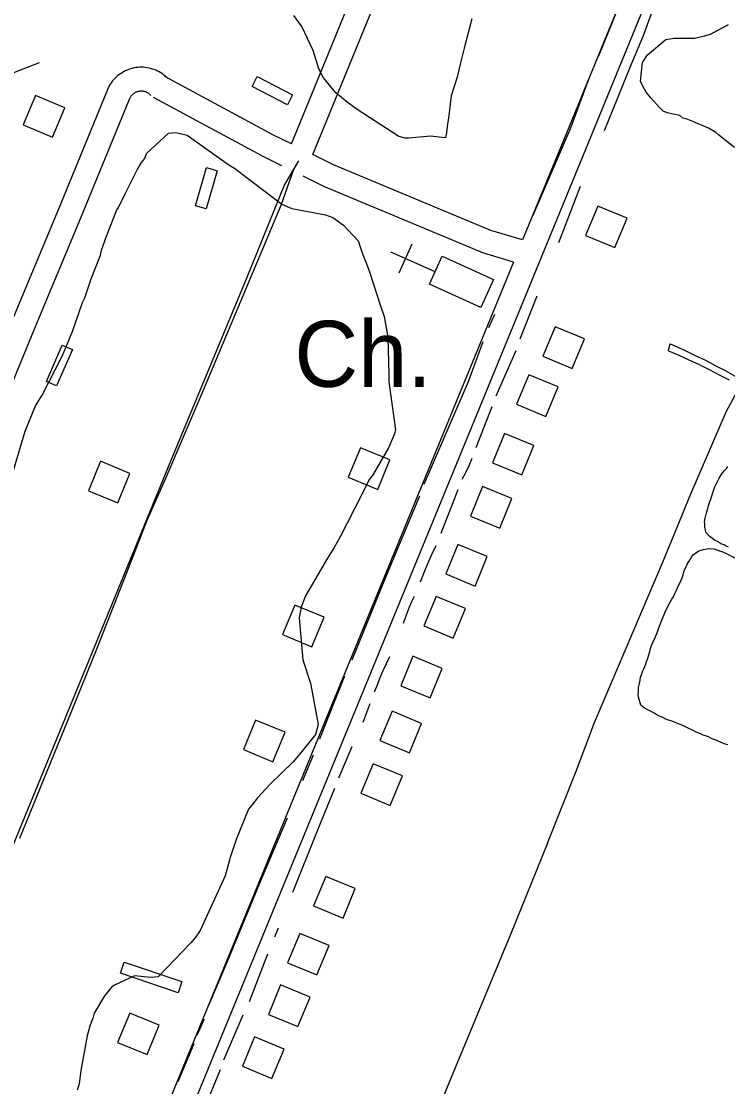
# Model space of a CAD drawing. Extents: x 3329332 to 3367211, y 631066 to 656469.
# Drawn here: x 3346057 to 3346946, y 649171 to 650510 of the extents above; entities that cross this region are included whole.
import ezdxf

# ---------------------------------------------------------------- set-up
doc = ezdxf.new("R2010")
doc.units = 0
for name, color, linetype in [('V-BLDG-OTLN', 7, 'Continuous'), ('V-ROAD-CNTR', 7, 'Continuous'), ('V-SITE-OTLN', 7, 'Continuous'), ('V-SITE-OTLN-IDEN', 7, 'Continuous'), ('V-SITE-VEGE', 7, 'Continuous'), ('V-TOPO-SHOR', 7, 'Continuous')]:
    doc.layers.add(name, color=color, linetype=linetype)

msp = doc.modelspace()

# ---------------------------------------------------------------- linework, layer by layer
at = {"layer": 'V-BLDG-OTLN'}
for points in [[(3346391.9, 650405.2), (3346347.5, 650428.2), (3346353.9, 650440.7), (3346398.3, 650417.7)], [(3346096.6, 650364.7), (3346111.9, 650401.7), (3346075, 650417), (3346059.6, 650380.1)], [(3346276.5, 650278.3), (3346290.3, 650326.3), (3346303.7, 650322.4), (3346289.9, 650274.4)], [(3346782.1, 650278), (3346766.8, 650241), (3346803.8, 650225.8), (3346819, 650262.7)], [(3346635.1, 650150.5), (3346570.6, 650179.6), (3346586.6, 650214.9), (3346651, 650185.8)], [(3346728.5, 650126.2), (3346713.2, 650089.2), (3346750.2, 650073.9), (3346765.4, 650110.9)], [(3346121.6, 650097.7), (3346101.7, 650051.8), (3346088.9, 650057.4), (3346108.8, 650103.3)], [(3346695.3, 650065.8), (3346680, 650028.9), (3346717, 650013.6), (3346732.2, 650050.6)], [(3346665, 649992.2), (3346649.7, 649955.2), (3346686.7, 649940), (3346701.9, 649976.9)], [(3346505.5, 649921.8), (3346520.7, 649958.8), (3346483.7, 649974), (3346468.5, 649937.1)], [(3346178.5, 649904.8), (3346193.9, 649941.7), (3346156.9, 649957.1), (3346141.6, 649920.1)], [(3346637.3, 649925.3), (3346622, 649888.3), (3346659, 649873.1), (3346674.3, 649910.1)], [(3346606.3, 649852.4), (3346591, 649815.5), (3346628, 649800.2), (3346643.2, 649837.2)], [(3346422.8, 649724), (3346438, 649761), (3346401.1, 649776.3), (3346385.8, 649739.3)], [(3346578.8, 649787.2), (3346563.6, 649750.2), (3346600.5, 649734.9), (3346615.8, 649771.9)], [(3346549.8, 649711.9), (3346534.5, 649674.9), (3346571.5, 649659.6), (3346586.7, 649696.6)], [(3346523.5, 649642.9), (3346508.3, 649605.9), (3346545.3, 649590.7), (3346560.5, 649627.6)], [(3346373.6, 649579.4), (3346388.9, 649616.4), (3346351.9, 649631.7), (3346336.6, 649594.7)], [(3346499.6, 649576.7), (3346484.3, 649539.7), (3346521.3, 649524.4), (3346536.6, 649561.4)], [(3346440.2, 649435), (3346424.9, 649398.1), (3346461.9, 649382.8), (3346477.1, 649419.8)], [(3346407.3, 649363.4), (3346392, 649326.4), (3346429, 649311.2), (3346444.2, 649348.2)], [(3346186.6, 649327.5), (3346259.1, 649302.9), (3346254.3, 649288.8), (3346181.8, 649313.4)], [(3346383.3, 649298.7), (3346368.1, 649261.7), (3346405, 649246.5), (3346420.3, 649283.4)], [(3346215.4, 649211.1), (3346230.6, 649248.1), (3346193.6, 649263.4), (3346178.4, 649226.4)], [(3346350.6, 649233.4), (3346335.4, 649196.4), (3346372.3, 649181.1), (3346387.6, 649218.1)]]:
    msp.add_lwpolyline(points, close=True, dxfattribs=at)
at = {"layer": 'V-ROAD-CNTR'}
for points in [[(3347278.5, 651598), (3346766.7, 650349), (3346106.4, 648741.4)], [(3346397, 650356.1), (3346688.1, 651066.9), (3346916.9, 651610)], [(3346423.9, 650342.8), (3346715.8, 651055.4), (3346944.6, 651598.3)], [(3347250.7, 651609.4), (3346738.9, 650360.4), (3346687.6, 650235.4)], [(3346241.4, 650438.2), (3346240.1, 650439.6), (3346238.3, 650441.2), (3346236.5, 650442.7), (3346234.7, 650444.1), (3346232.7, 650445.4), (3346230.7, 650446.6), (3346228.7, 650447.7), (3346226.5, 650448.7), (3346224.4, 650449.5), (3346222.2, 650450.3), (3346219.9, 650451), (3346217.6, 650451.5), (3346215.3, 650452), (3346213, 650452.3), (3346210.7, 650452.5), (3346208.4, 650452.5), (3346206, 650452.5), (3346203.7, 650452.3), (3346201.4, 650452.1), (3346199.1, 650451.7), (3346196.8, 650451.1), (3346194.5, 650450.5), (3346192.3, 650449.8), (3346190.1, 650448.9), (3346188, 650448), (3346185.9, 650446.9), (3346183.9, 650445.7), (3346181.9, 650444.4), (3346180, 650443.1), (3346178.2, 650441.6), (3346176.5, 650440.1), (3346174.8, 650438.4), (3346173.2, 650436.7), (3346171.7, 650434.9), (3346170.3, 650433), (3346169, 650431.1), (3346167.8, 650429.1), (3346166.7, 650427), (3346165.8, 650424.9), (3346165.1, 650423.2)], [(3346397, 650356.1), (3346374.2, 650367.3), (3346237.9, 650440.9)], [(3346165.1, 650423.2), (3346104, 650274.2), (3346049, 650142.5), (3345907.4, 649798.6), (3345695.5, 649289.9), (3345409.2, 648593.2), (3344829.6, 647196.9)], [(3346220.1, 650417.1), (3346219.2, 650418), (3346218.6, 650418.6), (3346218, 650419.1), (3346217.3, 650419.6), (3346216.7, 650420), (3346216, 650420.4), (3346215.2, 650420.8), (3346214.5, 650421.2), (3346213.7, 650421.5), (3346213, 650421.7), (3346212.2, 650422), (3346211.4, 650422.2), (3346210.6, 650422.3), (3346209.8, 650422.4), (3346209, 650422.5), (3346208.1, 650422.5), (3346207.3, 650422.5), (3346206.5, 650422.5), (3346205.7, 650422.4), (3346204.9, 650422.2), (3346204.1, 650422), (3346203.3, 650421.8), (3346202.5, 650421.6), (3346201.8, 650421.3), (3346201, 650420.9), (3346200.3, 650420.6), (3346199.6, 650420.1), (3346198.9, 650419.7), (3346198.2, 650419.2), (3346197.6, 650418.7), (3346197, 650418.2), (3346196.4, 650417.6), (3346195.9, 650417), (3346195.3, 650416.4), (3346194.8, 650415.7), (3346194.4, 650415), (3346194, 650414.3), (3346193.6, 650413.6), (3346193.2, 650412.8), (3346192.8, 650411.9)], [(3346192.8, 650411.9), (3346131.7, 650262.8), (3346076.7, 650131), (3345935.1, 649787.1), (3345723.2, 649278.5), (3345436.9, 648581.7), (3344857.3, 647185.4)], [(3346384.7, 650328.6), (3346360.5, 650340.6), (3346223.6, 650414.5)], [(3346687.6, 650235.4), (3346647.9, 650247.4), (3346449.9, 650330), (3346423.9, 650342.8)], [(3346405.9, 650334.9), (3346388.3, 650305.3), (3346340.8, 650188.1), (3346245.1, 649958), (3346017.6, 649404.6)], [(3346399.1, 650322.9), (3346383.5, 650278.8), (3346333, 650158.2), (3346282.9, 650039.4), (3346238.5, 649935.5), (3346215.1, 649882.7), (3346194, 649828.5), (3346152.3, 649721.8), (3346119.9, 649641.9), (3346054.8, 649482.8)], [(3346676.2, 650207.5), (3346637.7, 650219.2), (3346437.5, 650302.7), (3346411.7, 650315.4)], [(3346676.2, 650207.5), (3346078.7, 648752.8)]]:
    msp.add_lwpolyline(points, dxfattribs=at)
at = {"layer": 'V-SITE-OTLN'}
for p, q in [((3346576.7, 650195.8), (3346521.8, 650220)), ((3346548.2, 650230.2), (3346532.1, 650193.6))]:
    msp.add_line(p, q, dxfattribs=at)
at = {"layer": 'V-SITE-VEGE'}
for points in [[(3346623.9, 650513.6), (3346614.1, 650476.4), (3346608.7, 650454.7), (3346605.4, 650440.2), (3346597.8, 650416.5), (3346594.4, 650388.5), (3346593.2, 650381.3), (3346592, 650369.9), (3346590.9, 650363.7), (3346582.7, 650364.8), (3346572.3, 650366), (3346544.3, 650363.2), (3346540.1, 650363.3), (3346531.8, 650365.5), (3346479.4, 650399.3), (3346467, 650408.8), (3346452.7, 650420.4), (3346437.3, 650439.2), (3346431.3, 650450.7), (3346424.3, 650473.6), (3346410.2, 650503.9), (3346400, 650517.5)], [(3346954.1, 650351.5), (3346934.6, 650367.3), (3346930.5, 650370.5), (3346921.3, 650375.8), (3346901.7, 650384.3), (3346893.4, 650387.5), (3346889.3, 650388.6), (3346885.2, 650391.8), (3346869.6, 650395.1), (3346864.5, 650397.2), (3346859.4, 650402.5), (3346849.1, 650414), (3346843, 650421.3), (3346839, 650428.6), (3346835.9, 650434.9), (3346838.3, 650458.7), (3346844.6, 650468), (3346867.7, 650487.4), (3346878.1, 650489.3), (3346904, 650489), (3346916.5, 650492), (3346923.8, 650494), (3346946.7, 650506.1)], [(3346036.8, 649910.3), (3346062, 649994.9), (3346075, 650026.9), (3346083.5, 650040.2), (3346108.1, 650088.6), (3346113.5, 650100.9), (3346122.1, 650121.5), (3346134.1, 650156.6), (3346137.3, 650162.8), (3346144.9, 650186.5), (3346156.8, 650216.4), (3346157.9, 650222.6), (3346164.4, 650240.1), (3346177.4, 650273.1), (3346179.5, 650276.2), (3346187, 650291.6), (3346203.1, 650323.5), (3346208.4, 650332.8), (3346212.7, 650337.9), (3346214.8, 650344.1), (3346242.2, 650369.6)], [(3346242.2, 650369.6), (3346251.6, 650370.5), (3346266, 650367.1), (3346318.3, 650330), (3346325.5, 650325.7), (3346337.8, 650316.2), (3346385, 650280.2), (3346397.3, 650274.8), (3346410.8, 650272.5), (3346439.7, 650266.9), (3346449, 650263.6), (3346462.3, 650254.1)], [(3346462.3, 650254.1), (3346480.7, 650234.1), (3346485.6, 650220.5), (3346494.6, 650196.5), (3346508.4, 650153.8), (3346513.4, 650139.2), (3346518.2, 650113.2), (3346519.5, 650066.5), (3346519.3, 650057.1), (3346527.7, 649996.8), (3346526.6, 649991.7), (3346519.1, 649974.2), (3346498.8, 649939.2), (3346494.6, 649934.1), (3346484.9, 649914.6), (3346458.2, 649862.1), (3346450.7, 649848.7), (3346442.2, 649835.4), (3346414.5, 649788.1), (3346409, 649773.7), (3346406.8, 649760.2), (3346411.1, 649707.3), (3346421, 649678.1), (3346430.5, 649626.1), (3346427.2, 649613.7), (3346408.2, 649590.1), (3346398.7, 649578.9), (3346370.2, 649551.3), (3346354.4, 649533.9), (3346347, 649524.7), (3346342.8, 649519.6), (3346327.6, 649481.5), (3346320, 649458.8), (3346313.4, 649436), (3346282.3, 649367), (3346275.9, 649357.8), (3346270.6, 649351.7), (3346229.5, 649308.8), (3346220.1, 649307.9), (3346199.4, 649310.3), (3346174.3, 649298.2), (3346171.2, 649296.2), (3346161.7, 649285), (3346148.9, 649263.4), (3346147.8, 649258.2), (3346143.4, 649246.9), (3346140.1, 649234.5), (3346132.2, 649191), (3346129.8, 649174.5), (3346127.6, 649166.2)]]:
    msp.add_lwpolyline(points, dxfattribs=at)
at = {"layer": 'V-TOPO-SHOR'}
for p, q in [((3346783.5, 650466.8), (3346818.4, 650553.6)), ((3346839.7, 650492.4), (3346856.1, 650537.6)), ((3346733.3, 650232.1), (3346760.4, 650302.9)), ((3346684.8, 650111.2), (3346705.8, 650165)), ((3346645.3, 650125.4), (3346652.7, 650142.2)), ((3346871.1, 650095.9), (3346873.3, 650104.6)), ((3346654.3, 650039.2), (3346679.6, 650096.3)), ((3346629.4, 649974.6), (3346649.2, 650025.9)), ((3346487, 649629), (3346496, 649652.6)), ((3346411.2, 649555.8), (3346424.6, 649587.9)), ((3346456.5, 649559.1), (3346473.3, 649598.4)), ((3346376.1, 649359.1), (3346380.7, 649370.5)), ((3346344.2, 649278), (3346367.4, 649337.6)), ((3346278.5, 649235.7), (3346287.7, 649255.9)), ((3346311.8, 649204.6), (3346336.2, 649260.9)), ((3346254.6, 649177.4), (3346274.5, 649224.9)), ((3346285.9, 649139.9), (3346307.7, 649192.5))]:
    msp.add_line(p, q, dxfattribs=at)
for points in [[(3346790.8, 650373.2), (3346806.8, 650413.1), (3346823.1, 650452.8), (3346839.7, 650492.4)], [(3345513.4, 650459.7), (3345553.2, 650473.7), (3345569.5, 650473.3), (3345596.3, 650464.4), (3345622.7, 650454.2), (3345645.3, 650449.9), (3345662.7, 650445.9), (3345689.5, 650439.9), (3345718.4, 650434.8), (3345733, 650430.2), (3345772.3, 650422), (3345803.9, 650414.5), (3345846.8, 650414.6), (3345879.5, 650416.2), (3345906, 650419.5), (3345933.9, 650421.4), (3345967, 650425.8), (3345989.3, 650429.1), (3346012.6, 650433.2), (3346025.9, 650436.2), (3346050, 650446.9), (3346080.3, 650458.5)], [(3346701, 650266.4), (3346748.2, 650376.4), (3346770.1, 650435.6)], [(3346563.8, 649928.3), (3346619.5, 650057.4), (3346637.9, 650107.6)], [(3346873.3, 650104.6), (3346879.2, 650102.1), (3346892.1, 650096.3), (3346904.8, 650090.3), (3346917.5, 650084.1), (3346930, 650077.7), (3346942.4, 650071.1), (3346954.8, 650064.3)], [(3346871.1, 650095.9), (3346884.1, 650090.4), (3346896.9, 650084.6), (3346909.7, 650078.6), (3346922.3, 650072.4), (3346934.9, 650066), (3346947.3, 650059.4)], [(3346718.9, 649476.9), (3346755.2, 649567.6), (3346778.2, 649628.5), (3346865, 649832.2), (3346899.3, 649916.2), (3346923.2, 649971.3), (3346943.5, 650019.2), (3346957.8, 650045.5), (3346961.6, 650051.7)], [(3346611.8, 649934.5), (3346616.1, 649943.2), (3346620.3, 649952), (3346624.2, 649960.9)], [(3346946.6, 649849.2), (3346943.6, 649850.2), (3346941, 649852), (3346938, 649852.7), (3346935.3, 649854.4), (3346932.7, 649856.1), (3346929, 649858.1), (3346926.3, 649860.2), (3346923.7, 649862.2), (3346921.4, 649864.3), (3346918.7, 649867), (3346917.8, 649870.3), (3346916.8, 649874), (3346916.8, 649878.4), (3346916.6, 649881.4), (3346917.3, 649885.4), (3346918.7, 649890.4), (3346919.7, 649894.8), (3346920.8, 649897.8), (3346921.5, 649901.4), (3346923.2, 649906.5), (3346924.3, 649909.5), (3346925.7, 649913.8), (3346927.1, 649917.5), (3346928.1, 649921.8), (3346929.5, 649924.8), (3346930.9, 649928.5), (3346932.6, 649931.8), (3346935, 649935.8), (3346937.4, 649940.1), (3346939.4, 649943.1), (3346941.5, 649945.4), (3346943.9, 649948.1), (3346945.9, 649950.4)], [(3346473.3, 649707.3), (3346516.5, 649813.5), (3346558.3, 649913.5)], [(3346585.2, 649866.6), (3346592.2, 649885), (3346599.3, 649903.3), (3346606.7, 649921.6)], [(3346559.1, 649805.7), (3346563.7, 649817.2), (3346568.5, 649828.7), (3346573.5, 649840), (3346578.8, 649851.2)], [(3346902.6, 649840.1), (3346909.4, 649844.6), (3346915.2, 649846.3), (3346921.7, 649847.4), (3346928.3, 649847.1), (3346929.3, 649846.8), (3346940.2, 649842.7), (3346969, 649828.7)], [(3346869.3, 649772.4), (3346870.9, 649775.5), (3346873.7, 649780.9), (3346875.3, 649783.7), (3346877.3, 649786.8), (3346878.9, 649790.7), (3346881.3, 649794.9), (3346883.3, 649800), (3346884.9, 649803.1), (3346888.2, 649810.5), (3346889.4, 649814.4), (3346890.6, 649817.9), (3346891.8, 649821.4), (3346893.8, 649825.3), (3346895, 649828.4), (3346897, 649831.5), (3346898.6, 649834.6), (3346900.6, 649837.4), (3346902.6, 649840.1)], [(3346538, 649753.6), (3346540.3, 649760.5), (3346542.8, 649767.4), (3346545.6, 649774.2), (3346548.5, 649780.9), (3346551.8, 649787.5)], [(3346945.8, 649600.4), (3346942.3, 649601.6), (3346938.8, 649603.2), (3346935.3, 649604.4), (3346931.8, 649606), (3346928.3, 649607.2), (3346924.4, 649608.9), (3346921.3, 649610.5), (3346917.8, 649611.7), (3346914.7, 649612.9), (3346911.2, 649614.5), (3346906.9, 649616.1), (3346903, 649618.1), (3346887, 649625.8), (3346882.4, 649627.4), (3346878.5, 649629), (3346874.6, 649630.6), (3346871.1, 649631.8), (3346867.9, 649633), (3346864, 649635), (3346859.8, 649636.7), (3346856.3, 649638.3), (3346853.2, 649640.3), (3346849.3, 649642.3), (3346841.9, 649646.3), (3346839.2, 649647.9), (3346836.4, 649650.3), (3346833.4, 649660.5), (3346833.1, 649664), (3346833.5, 649667.9), (3346833.6, 649672.6), (3346834.9, 649679.3), (3346835.3, 649682.4), (3346836.1, 649685.5), (3346837.3, 649688.6), (3346838.5, 649692.9), (3346840.1, 649696), (3346841.4, 649699.1), (3346842.6, 649702.6), (3346843.8, 649706.1), (3346845, 649709.7), (3346846.2, 649713.9), (3346847.5, 649717.8), (3346848.7, 649721.7), (3346849.9, 649725.3), (3346851.1, 649728.4), (3346854.3, 649735.4), (3346857.2, 649742.8), (3346858.8, 649747.8), (3346862, 649755.2), (3346867.3, 649768.5), (3346869.3, 649772.4)], [(3346501.6, 649667.1), (3346505, 649676.2), (3346508.6, 649685.2), (3346512.5, 649694.2), (3346516.5, 649703), (3346520.9, 649711.8)], [(3346432.6, 649608), (3346451.5, 649656.1), (3346463.9, 649687.2)], [(3346398.6, 649415.5), (3346429.2, 649491.5), (3346451.7, 649546)], [(3346293.1, 649273.1), (3346316.3, 649327.5), (3346356.7, 649425.7), (3346391.8, 649508.7)], [(3346718.9, 649476.9), (3346672.5, 649362.3), (3346595.6, 649177.3), (3346507.3, 648960), (3346442.3, 648799.8), (3346354.7, 648584.4), (3346260.6, 648361.5), (3346184.9, 648170.7), (3346099.4, 647968.1), (3346064.8, 647876.8), (3346008.4, 647738.1), (3345948.6, 647589.2)]]:
    msp.add_lwpolyline(points, dxfattribs=at)

# ---------------------------------------------------------------- texts
at = {"layer": 'V-SITE-OTLN-IDEN'}
msp.add_text('Ch.', height=83, dxfattribs=at).set_placement((3346400.7, 650050.7))

doc.saveas('drawing.dxf')
